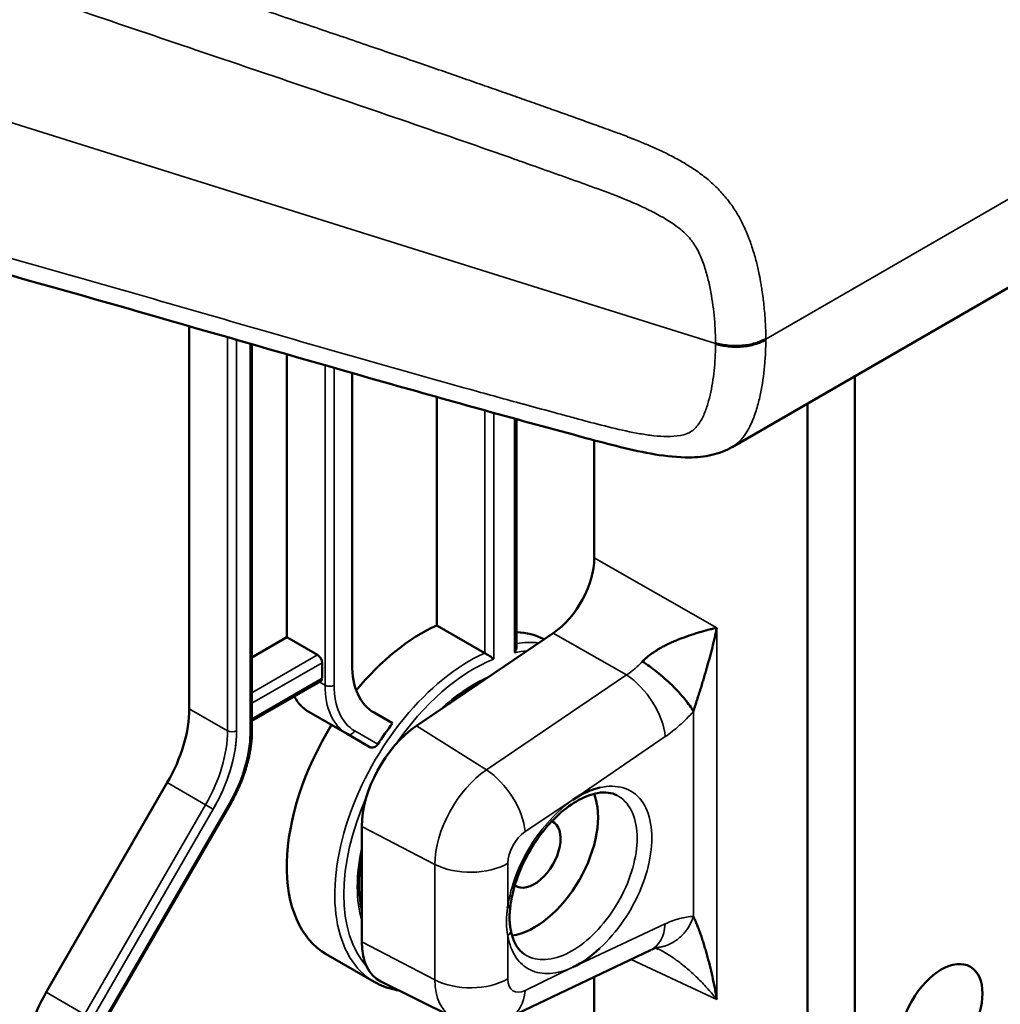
# Model space of a CAD drawing. Header units: millimetres. Extents: x 0 to 14369, y -869 to 2970.
# Tile 614 of 656: x 3678 to 3724, y 1625 to 1671. Entities that reach past the tile are written whole.
import ezdxf

# ---------------------------------------------------------------- set-up
doc = ezdxf.new("R2010")
doc.units = ezdxf.units.MM
doc.header["$LTSCALE"] = 10
doc.layers.add('Sichtbar (ISO)', color=7, linetype='Continuous', lineweight=50)
doc.layers.add('Sichtbar schmal (ISO)', color=7, linetype='Continuous', lineweight=35)

msp = doc.modelspace()

# ---------------------------------------------------------------- linework, layer by layer
at = {"layer": 'Sichtbar (ISO)'}
for p, q in [((3711.095, 1650.926), (3798.693, 1701.5)), ((3691.568, 1670.664), (3691.568, 1670.665)), ((3691.568, 1670.665), (3691.568, 1670.664)), ((3694.649, 1669.614), (3694.649, 1669.615)), ((3694.649, 1669.615), (3694.649, 1669.614)), ((3697.175, 1668.746), (3697.175, 1668.746)), ((3697.175, 1668.746), (3697.175, 1668.746)), ((3700.931, 1667.437), (3700.931, 1667.437)), ((3700.931, 1667.437), (3700.931, 1667.437)), ((3697.175, 1665.781), (3697.175, 1665.781)), ((3697.175, 1665.781), (3697.175, 1665.781)), ((3685.508, 1656.623), (3685.508, 1638.589)), ((3685.508, 1638.589), (3685.508, 1656.623)), ((3688.46, 1637.53), (3688.46, 1655.774)), ((3688.46, 1637.53), (3688.46, 1655.774)), ((3690.104, 1655.301), (3690.104, 1641.96)), ((3690.104, 1641.96), (3690.104, 1655.301)), ((3693.18, 1655.212), (3693.18, 1655.212)), ((3693.18, 1655.212), (3693.18, 1655.212)), ((3693.18, 1654.419), (3693.18, 1640.691)), ((3693.18, 1640.691), (3693.18, 1654.419)), ((3697.175, 1654.08), (3697.175, 1654.08)), ((3697.175, 1654.08), (3697.175, 1654.08)), ((3716.883, 1654.267), (3716.883, 1529.181)), ((3697.175, 1653.286), (3697.175, 1642.518)), ((3697.175, 1642.518), (3697.175, 1653.286)), ((3714.648, 1652.977), (3714.648, 1531.045)), ((3700.931, 1641.478), (3700.931, 1652.241)), ((3700.931, 1641.478), (3700.931, 1652.241)), ((3704.6, 1645.708), (3704.6, 1651.245)), ((3699.438, 1641.212), (3697.175, 1642.518)), ((3697.175, 1642.518), (3699.438, 1641.212)), ((3702.666, 1642.155), (3696.222, 1637.783)), ((3688.46, 1641.01), (3690.104, 1641.96)), ((3690.104, 1641.96), (3688.46, 1641.01)), ((3691.554, 1641.123), (3690.104, 1641.96)), ((3690.104, 1641.96), (3691.554, 1641.123)), ((3691.766, 1640.021), (3691.766, 1640.755)), ((3691.766, 1640.755), (3691.766, 1640.021)), ((3688.46, 1638.01), (3691.704, 1639.883)), ((3688.46, 1638.01), (3691.704, 1639.883)), ((3691.14, 1638.446), (3692.943, 1637.405)), ((3692.943, 1637.405), (3691.14, 1638.446)), ((3695.088, 1637.899), (3694.216, 1638.402)), ((3694.216, 1638.402), (3695.088, 1637.899)), ((3692.943, 1637.405), (3694.022, 1636.782)), ((3694.022, 1636.782), (3692.943, 1637.405)), ((3707.921, 1637.452), (3707.921, 1637.448)), ((3678.765, 1625.219), (3684.472, 1635.104)), ((3684.472, 1635.104), (3678.765, 1625.219)), ((3704.664, 1635.027), (3704.664, 1635.027)), ((3681.739, 1624.22), (3687.446, 1634.105)), ((3681.739, 1624.22), (3687.446, 1634.105)), ((3693.64, 1633.039), (3693.64, 1627.593)), ((3700.634, 1627.435), (3700.635, 1627.435)), ((3707.249, 1627.206), (3700.647, 1624.062)), ((3707.519, 1627.303), (3707.596, 1627.266)), ((3691.968, 1627.013), (3694.231, 1625.706)), ((3691.968, 1627.013), (3694.231, 1625.706)), ((3704.6, 1536.846), (3704.6, 1625.945)), ((3697.935, 1624.044), (3694.544, 1625.722))]:
    msp.add_line(p, q, dxfattribs=at)
for centre, major_axis, ratio, start_param, end_param in [((3696.715, 1667.42), (2.5, 4.33), 0.57735, 1.970525, 1.970538), ((3696.715, 1667.42), (-2.5, -4.33), 0.57735, 5.112117, 5.11213), ((3702.476, 1644.488), (1.501, 2.598), 0.578801, 4.015733, 5.496753), ((3696.468, 1634.807), (4.5, 7.794), 0.57735, 0.674057, 1.291869), ((3696.468, 1634.807), (-4.5, -7.794), 0.57735, 3.81565, 4.433461), ((3697.882, 1633.99), (4.5, 7.794), 0.57735, 0.031895, 0.285898), ((3691.554, 1640.878), (0.15, -0.26), 0.57735, 0.785398, 2.356194), ((3691.554, 1640.878), (-0.15, 0.26), 0.57735, 3.926991, 5.497787), ((3696.716, 1642.732), (-2.5, -4.33), 0.57735, 5.497787, 6.283185), ((3696.716, 1642.732), (-2.5, -4.33), 0.57735, 5.497787, 6.283185), ((3691.554, 1640.143), (0.15, -0.26), 0.57735, 0, 0.785398), ((3691.554, 1640.143), (0.15, -0.26), 0.57735, 0, 0.785398), ((3693.64, 1642.776), (-2.5, -4.33), 0.57735, 5.947662, 6.283185), ((3693.64, 1642.776), (-2.5, -4.33), 0.57735, 5.947662, 6.283185), ((3681.972, 1636.548), (2.5, 4.33), 0.57735, 4.712389, 5.497787), ((3681.972, 1636.548), (-2.5, -4.33), 0.57735, 1.570796, 2.356194), ((3696.468, 1634.807), (-4.5, -7.794), 0.57735, 4.658203, 6.283185), ((3696.468, 1634.807), (-4.5, -7.794), 0.57735, 4.658203, 6.283185), ((3698.483, 1633.643), (4.5, 7.794), 0.57735, 1.348135, 1.483191), ((3698.483, 1633.643), (-4.5, -7.794), 0.57735, 4.489727, 4.624784), ((3696.468, 1634.672), (2, 3.464), 0.57735, 0.872665, 2.356194), ((3701.771, 1631.745), (-2.125, -3.681), 0.57735, 0.430741, 2.710852), ((3701.771, 1631.745), (-0.875, -1.516), 0.57735, 6.233913, 9.47405), ((3697.423, 1634.256), (-3.025, -5.239), 0.57735, 5.92213, 5.983596), ((3703.352, 1630.179), (-2.047, -3.546), 0.57735, 5.277567, 5.304415), ((3700.161, 1628.082), (0.502, 0.082), 0.676161, 0.002654, 0.017413), ((3696.468, 1629.226), (-2, -3.464), 0.57735, 5.497787, 6.320252), ((3706.174, 1629.463), (1.075, -2.257), 0.625473, 0, 0.001683), ((3681.265, 1623.776), (2.5, 4.33), 0.57735, 1.570796, 2.356194), ((3681.265, 1623.776), (-2.5, -4.33), 0.57735, 4.712389, 5.497787)]:
    msp.add_ellipse(centre, major_axis=major_axis, ratio=ratio, start_param=start_param, end_param=end_param, dxfattribs=at)
msp.add_ellipse((3720.953, 1624.04), major_axis=(1.375, 2.382), ratio=0.57735, dxfattribs=at)
for points, knots in [([(3711.083, 1650.918), (3710.788, 1650.748), (3710.463, 1650.629), (3709.79, 1650.473), (3709.433, 1650.44), (3708.539, 1650.433), (3707.999, 1650.493), (3706.369, 1650.763), (3705.284, 1651.061), (3701.055, 1652.198), (3697.903, 1653.075), (3687.498, 1656.034), (3680.251, 1658.17), (3673.004, 1660.154)], [0, 0, 0, 0, 0.107511, 0.107511, 0.223739, 0.223739, 0.402941, 0.402941, 0.770508, 0.770508, 1.846915, 1.846915, 4.323073, 4.323073, 4.323073, 4.323073]), ([(3706.863, 1640.815), (3706.882, 1640.833), (3706.92, 1640.87), (3706.98, 1640.924), (3707.097, 1641.027), (3707.331, 1641.206), (3707.559, 1641.356), (3707.784, 1641.488), (3707.998, 1641.601), (3708.208, 1641.7), (3708.427, 1641.794), (3708.64, 1641.88), (3709.093, 1642.045), (3709.511, 1642.181), (3709.958, 1642.306), (3710.165, 1642.356), (3710.307, 1642.389), (3710.373, 1642.403)], [0, 0, 0, 0, 0.03503, 0.069769, 0.118359, 0.18591, 0.251947, 0.316122, 0.379071, 0.441857, 0.50512, 0.569226, 0.662907, 0.760086, 0.859172, 0.929584, 1, 1, 1, 1]), ([(3710.373, 1642.403), (3710.359, 1642.327), (3710.344, 1642.25), (3710.328, 1642.174), (3710.312, 1642.098), (3710.295, 1642.021), (3710.278, 1641.944)], [0.0000004, 0.0000004, 0.0000004, 0.0000004, 0.062938, 0.062938, 0.062938, 0.1259448, 0.1259448, 0.1259448, 0.1259448]), ([(3710.278, 1641.944), (3710.243, 1641.791), (3710.206, 1641.637), (3710.166, 1641.481), (3710.126, 1641.326), (3710.084, 1641.168), (3710.041, 1641.009), (3709.998, 1640.85), (3709.952, 1640.689), (3709.906, 1640.526), (3709.883, 1640.445), (3709.86, 1640.363), (3709.836, 1640.281), (3709.812, 1640.199), (3709.788, 1640.117), (3709.764, 1640.034), (3709.74, 1639.952), (3709.715, 1639.869), (3709.689, 1639.785), (3709.664, 1639.701), (3709.638, 1639.617), (3709.611, 1639.532), (3709.585, 1639.447), (3709.558, 1639.361), (3709.53, 1639.274), (3709.502, 1639.187), (3709.474, 1639.099), (3709.445, 1639.01), (3709.417, 1638.921), (3709.388, 1638.83), (3709.359, 1638.739), (3709.344, 1638.693), (3709.33, 1638.647), (3709.315, 1638.6), (3709.308, 1638.577), (3709.301, 1638.553), (3709.294, 1638.53), (3709.286, 1638.506), (3709.279, 1638.483), (3709.272, 1638.459)], [0.1259448, 0.1259448, 0.1259448, 0.1259448, 0.2519458, 0.2519458, 0.2519458, 0.3776246, 0.3776246, 0.3776246, 0.5027255, 0.5027255, 0.5027255, 0.5650297, 0.5650297, 0.5650297, 0.6271767, 0.6271767, 0.6271767, 0.6891933, 0.6891933, 0.6891933, 0.7511279, 0.7511279, 0.7511279, 0.8130558, 0.8130558, 0.8130558, 0.8750836, 0.8750836, 0.8750836, 0.9373472, 0.9373472, 0.9373472, 0.9686172, 0.9686172, 0.9686172, 0.9842938, 0.9842938, 0.9842938, 1, 1, 1, 1]), ([(3699.438, 1641.212), (3699.457, 1641.201), (3699.477, 1641.189), (3699.525, 1641.16), (3699.551, 1641.143), (3699.613, 1641.105), (3699.648, 1641.082), (3699.715, 1641.038), (3699.748, 1641.015), (3699.809, 1640.972), (3699.837, 1640.952), (3699.861, 1640.933), (3699.862, 1640.933), (3699.862, 1640.933)], [0.05982812, 0.05982812, 0.05982812, 0.05982812, 0.06786668, 0.06786668, 0.07717595, 0.07717595, 0.09002587, 0.09002587, 0.10432205, 0.10432205, 0.11965623, 0.11965623, 0.1200315, 0.1200315, 0.1200315, 0.1200315]), ([(3699.862, 1640.933), (3699.862, 1640.933), (3699.861, 1640.933), (3699.837, 1640.952), (3699.809, 1640.972), (3699.748, 1641.015), (3699.715, 1641.038), (3699.648, 1641.082), (3699.613, 1641.105), (3699.551, 1641.143), (3699.525, 1641.16), (3699.477, 1641.189), (3699.457, 1641.201), (3699.438, 1641.212)], [-0.1200315, -0.1200315, -0.1200315, -0.1200315, -0.11965623, -0.11965623, -0.10432205, -0.10432205, -0.09002587, -0.09002587, -0.07717595, -0.07717595, -0.06786668, -0.06786668, -0.05982812, -0.05982812, -0.05982812, -0.05982812]), ([(3700.843, 1641.231), (3700.843, 1641.232), (3700.844, 1641.233), (3700.863, 1641.26), (3700.879, 1641.289), (3700.905, 1641.346), (3700.915, 1641.375), (3700.928, 1641.429), (3700.931, 1641.454), (3700.931, 1641.478)], [-0.00030271, -0.00030271, -0.00030271, -0.00030271, 0, 0, 0.00988916, 0.00988916, 0.01952691, 0.01952691, 0.02783124, 0.02783124, 0.02783124, 0.02783124]), ([(3700.931, 1641.478), (3700.931, 1641.454), (3700.928, 1641.429), (3700.915, 1641.375), (3700.905, 1641.346), (3700.879, 1641.289), (3700.863, 1641.26), (3700.844, 1641.233), (3700.843, 1641.232), (3700.843, 1641.231)], [-0.02783124, -0.02783124, -0.02783124, -0.02783124, -0.01952691, -0.01952691, -0.00988916, -0.00988916, 0, 0, 0.00030271, 0.00030271, 0.00030271, 0.00030271]), ([(3706.863, 1640.815), (3706.974, 1640.747), (3707.205, 1640.593), (3707.561, 1640.323), (3707.919, 1640.018), (3708.267, 1639.693), (3708.592, 1639.361), (3708.877, 1639.036), (3709.11, 1638.731), (3709.226, 1638.545), (3709.272, 1638.459)], [0, 0, 0, 0, 0.1240519, 0.2481454, 0.373514, 0.4999961, 0.6264822, 0.7518528, 0.8759476, 0.9999991, 0.9999991, 0.9999991, 0.9999991]), ([(3699.065, 1639.712), (3698.65, 1639.489), (3698.231, 1639.207), (3697.806, 1638.862), (3697.792, 1638.851), (3697.778, 1638.839)], [1.5360107, 1.5360107, 1.5360107, 1.5360107, 1.771581, 1.771581, 1.7796077, 1.7796077, 1.7796077, 1.7796077]), ([(3699.065, 1639.712), (3698.65, 1639.489), (3698.231, 1639.207), (3697.806, 1638.862), (3697.792, 1638.851), (3697.778, 1638.839)], [1.5360107, 1.5360107, 1.5360107, 1.5360107, 1.771581, 1.771581, 1.7796077, 1.7796077, 1.7796077, 1.7796077]), ([(3688.46, 1637.53), (3688.46, 1637.316), (3688.445, 1637.094), (3688.388, 1636.643), (3688.345, 1636.412), (3688.232, 1635.948), (3688.163, 1635.713), (3687.998, 1635.246), (3687.903, 1635.012), (3687.691, 1634.553), (3687.574, 1634.326), (3687.446, 1634.105)], [0, 0, 0, 0, 0.1570796, 0.1570796, 0.3141593, 0.3141593, 0.4712389, 0.4712389, 0.6283185, 0.6283185, 0.7853982, 0.7853982, 0.7853982, 0.7853982]), ([(3688.46, 1637.53), (3688.46, 1637.316), (3688.445, 1637.094), (3688.388, 1636.643), (3688.345, 1636.412), (3688.232, 1635.948), (3688.163, 1635.713), (3687.998, 1635.246), (3687.903, 1635.012), (3687.691, 1634.553), (3687.574, 1634.326), (3687.446, 1634.105)], [0, 0, 0, 0, 0.1570796, 0.1570796, 0.3141593, 0.3141593, 0.4712389, 0.4712389, 0.6283185, 0.6283185, 0.7853982, 0.7853982, 0.7853982, 0.7853982]), ([(3694.022, 1636.782), (3694.048, 1636.767), (3694.081, 1636.757), (3694.149, 1636.753), (3694.185, 1636.759), (3694.251, 1636.782), (3694.285, 1636.801), (3694.347, 1636.851), (3694.374, 1636.882), (3694.394, 1636.914)], [0.09058637, 0.09058637, 0.09058637, 0.09058637, 0.10188431, 0.10188431, 0.11318226, 0.11318226, 0.12451664, 0.12451664, 0.13585102, 0.13585102, 0.13585102, 0.13585102]), ([(3694.394, 1636.914), (3694.374, 1636.882), (3694.347, 1636.851), (3694.285, 1636.801), (3694.251, 1636.782), (3694.185, 1636.759), (3694.149, 1636.753), (3694.081, 1636.757), (3694.048, 1636.767), (3694.022, 1636.782)], [-0.13585102, -0.13585102, -0.13585102, -0.13585102, -0.12451664, -0.12451664, -0.11318226, -0.11318226, -0.10188431, -0.10188431, -0.09058637, -0.09058637, -0.09058637, -0.09058637]), ([(3705.662, 1634.506), (3705.422, 1634.63), (3705.123, 1634.676), (3704.487, 1634.567), (3704.183, 1634.458), (3703.564, 1634.119), (3703.25, 1633.894), (3702.639, 1633.342), (3702.341, 1633.014), (3701.795, 1632.287), (3701.547, 1631.887), (3701.131, 1631.06), (3700.963, 1630.633), (3700.764, 1629.944), (3700.706, 1629.677), (3700.669, 1629.42)], [0.812625, 0.812625, 0.812625, 0.812625, 1.232546, 1.232546, 1.545115, 1.545115, 1.845662, 1.845662, 2.149153, 2.149153, 2.455452, 2.455452, 2.762202, 2.762202, 2.960778, 2.960778, 2.960778, 2.960778]), ([(3693.64, 1631.707), (3693.6, 1631.473), (3693.569, 1631.243), (3693.487, 1630.344), (3693.513, 1629.715), (3693.627, 1629.133), (3693.633, 1629.104), (3693.64, 1629.075)], [2.9252408, 2.9252408, 2.9252408, 2.9252408, 3.0299646, 3.0299646, 3.3433731, 3.3433731, 3.3600118, 3.3600118, 3.3600118, 3.3600118]), ([(3693.64, 1631.707), (3693.6, 1631.473), (3693.569, 1631.243), (3693.487, 1630.344), (3693.513, 1629.715), (3693.627, 1629.133), (3693.633, 1629.104), (3693.64, 1629.075)], [2.9252408, 2.9252408, 2.9252408, 2.9252408, 3.0299646, 3.0299646, 3.3433731, 3.3433731, 3.3600118, 3.3600118, 3.3600118, 3.3600118]), ([(3700.649, 1629.33), (3700.647, 1629.315), (3700.645, 1629.299), (3700.639, 1629.254), (3700.636, 1629.228), (3700.633, 1629.181), (3700.632, 1629.163), (3700.629, 1629.126), (3700.627, 1629.109), (3700.621, 1629.051), (3700.617, 1629.013), (3700.608, 1628.927), (3700.604, 1628.882), (3700.601, 1628.802), (3700.6, 1628.753), (3700.603, 1628.624), (3700.61, 1628.542), (3700.622, 1628.43), (3700.626, 1628.401), (3700.631, 1628.36), (3700.632, 1628.35), (3700.634, 1628.337), (3700.634, 1628.333), (3700.635, 1628.328), (3700.635, 1628.327), (3700.635, 1628.324), (3700.635, 1628.323), (3700.635, 1628.322), (3700.635, 1628.321), (3700.635, 1628.32), (3700.635, 1628.319), (3700.636, 1628.314), (3700.636, 1628.309), (3700.638, 1628.292), (3700.64, 1628.283), (3700.644, 1628.252), (3700.648, 1628.23), (3700.654, 1628.196), (3700.656, 1628.183), (3700.658, 1628.169)], [0.002494, 0.002494, 0.002494, 0.002494, 0.007965, 0.007965, 0.0193692, 0.0193692, 0.0253594, 0.0253594, 0.0308345, 0.0308345, 0.0439732, 0.0439732, 0.0617386, 0.0617386, 0.0809384, 0.0809384, 0.1142601, 0.1142601, 0.1264214, 0.1264214, 0.1299498, 0.1299498, 0.1311388, 0.1311388, 0.1316439, 0.1316439, 0.1318974, 0.1318974, 0.1321549, 0.1321549, 0.132666, 0.132666, 0.1367344, 0.1367344, 0.1407837, 0.1407837, 0.1495321, 0.1495321, 0.155268, 0.155268, 0.155268, 0.155268]), ([(3709.272, 1628.793), (3709.279, 1628.778), (3709.286, 1628.762), (3709.294, 1628.746), (3709.301, 1628.731), (3709.308, 1628.715), (3709.315, 1628.699), (3709.33, 1628.666), (3709.344, 1628.634), (3709.359, 1628.601), (3709.388, 1628.535), (3709.417, 1628.466), (3709.445, 1628.396), (3709.474, 1628.326), (3709.502, 1628.254), (3709.53, 1628.18), (3709.557, 1628.107), (3709.585, 1628.032), (3709.611, 1627.956), (3709.638, 1627.88), (3709.664, 1627.803), (3709.689, 1627.724), (3709.702, 1627.686), (3709.714, 1627.647), (3709.726, 1627.608), (3709.739, 1627.568), (3709.751, 1627.527), (3709.764, 1627.487), (3709.788, 1627.406), (3709.813, 1627.325), (3709.836, 1627.244), (3709.86, 1627.162), (3709.883, 1627.079), (3709.906, 1626.996), (3709.953, 1626.829), (3709.997, 1626.659), (3710.04, 1626.487), (3710.084, 1626.315), (3710.125, 1626.14), (3710.165, 1625.963), (3710.205, 1625.786), (3710.243, 1625.607), (3710.278, 1625.427), (3710.295, 1625.336), (3710.312, 1625.246), (3710.328, 1625.155), (3710.344, 1625.065), (3710.359, 1624.974), (3710.373, 1624.883)], [0, 0, 0, 0, 0.015705, 0.015705, 0.015705, 0.03138, 0.03138, 0.03138, 0.062649, 0.062649, 0.062649, 0.124911, 0.124911, 0.124911, 0.18694, 0.18694, 0.18694, 0.24887, 0.24887, 0.24887, 0.310808, 0.310808, 0.310808, 0.341195, 0.341195, 0.341195, 0.372827, 0.372827, 0.372827, 0.434978, 0.434978, 0.434978, 0.497285, 0.497285, 0.497285, 0.622389, 0.622389, 0.622389, 0.748068, 0.748068, 0.748068, 0.874064, 0.874064, 0.874064, 0.937067, 0.937067, 0.937067, 1, 1, 1, 1]), ([(3700.665, 1628.165), (3700.686, 1628.048), (3700.712, 1627.938), (3700.775, 1627.733), (3700.812, 1627.639), (3700.895, 1627.467), (3700.941, 1627.389), (3701.041, 1627.25), (3701.094, 1627.188), (3701.207, 1627.08), (3701.266, 1627.033), (3701.33, 1626.993)], [3.319708, 3.319708, 3.319708, 3.319708, 3.4362261, 3.4362261, 3.5527442, 3.5527442, 3.6692623, 3.6692623, 3.7857803, 3.7857803, 3.9022956, 3.9022956, 3.9022956, 3.9022956]), ([(3707.539, 1627.332), (3707.539, 1627.332), (3707.538, 1627.331), (3707.53, 1627.329), (3707.514, 1627.324), (3707.452, 1627.3), (3707.425, 1627.288), (3707.363, 1627.261), (3707.328, 1627.245), (3707.289, 1627.227)], [0.05581571, 0.05581571, 0.05581571, 0.05581571, 0.07083108, 0.07083108, 0.10798282, 0.10798282, 0.12688218, 0.12688218, 0.14540412, 0.14540412, 0.14540412, 0.14540412]), ([(3694.231, 1625.706), (3694.522, 1625.538), (3694.839, 1625.417), (3695.246, 1625.328), (3695.318, 1625.314), (3695.39, 1625.303)], [3.9269908, 3.9269908, 3.9269908, 3.9269908, 4.1088475, 4.1088475, 4.1472399, 4.1472399, 4.1472399, 4.1472399]), ([(3694.231, 1625.706), (3694.522, 1625.538), (3694.839, 1625.417), (3695.246, 1625.328), (3695.318, 1625.314), (3695.39, 1625.303)], [3.9269908, 3.9269908, 3.9269908, 3.9269908, 4.1088475, 4.1088475, 4.1472399, 4.1472399, 4.1472399, 4.1472399])]:
    msp.add_open_spline(points, degree=3, knots=knots, dxfattribs=at)
for points in [[(3703.595, 1634.294), (3704.039, 1634.596), (3704.457, 1634.777), (3704.858, 1634.867)], [(3705.668, 1634.503), (3705.666, 1634.504), (3705.664, 1634.505), (3705.662, 1634.506)], [(3700.549, 1629.425), (3700.549, 1629.425), (3700.549, 1629.425), (3700.549, 1629.425)], [(3700.653, 1629.352), (3700.653, 1629.354), (3700.653, 1629.355), (3700.654, 1629.357)], [(3700.66, 1629.385), (3700.658, 1629.376), (3700.657, 1629.366), (3700.656, 1629.357)], [(3704.862, 1627.292), (3704.46, 1626.917), (3704.041, 1626.611), (3703.594, 1626.398)], [(3707.447, 1627.331), (3707.447, 1627.331), (3707.447, 1627.331), (3707.447, 1627.331)], [(3707.452, 1627.336), (3707.452, 1627.336), (3707.452, 1627.336), (3707.453, 1627.336)], [(3707.57, 1627.28), (3707.541, 1627.293), (3707.513, 1627.305), (3707.49, 1627.315)], [(3707.597, 1627.266), (3707.588, 1627.27), (3707.579, 1627.275), (3707.57, 1627.279)]]:
    msp.add_open_spline(points, degree=3, dxfattribs=at)
at = {"layer": 'Sichtbar schmal (ISO)'}
for p, q in [((3799.752, 1706.277), (3712.685, 1656.009)), ((3693.578, 1669.981), (3693.577, 1669.98)), ((3693.577, 1669.98), (3693.578, 1669.981)), ((3693.981, 1669.844), (3693.981, 1669.843)), ((3693.981, 1669.843), (3693.981, 1669.844)), ((3672.452, 1667.68), (3700.63, 1658.847)), ((3699.438, 1667.96), (3699.438, 1667.96)), ((3699.438, 1667.96), (3699.438, 1667.96)), ((3699.862, 1667.812), (3699.862, 1667.812)), ((3699.862, 1667.812), (3699.862, 1667.812)), ((3700.843, 1667.468), (3700.843, 1667.468)), ((3700.843, 1667.468), (3700.843, 1667.468)), ((3699.438, 1664.993), (3699.438, 1664.993)), ((3699.438, 1664.993), (3699.438, 1664.993)), ((3699.862, 1664.844), (3699.862, 1664.844)), ((3699.862, 1664.844), (3699.862, 1664.844)), ((3700.63, 1658.847), (3710.317, 1655.811)), ((3687.311, 1656.105), (3687.311, 1637.548)), ((3687.311, 1637.548), (3687.311, 1656.105)), ((3687.735, 1637.548), (3687.735, 1655.983)), ((3687.735, 1655.983), (3687.735, 1637.548)), ((3688.372, 1655.799), (3688.372, 1637.408)), ((3688.372, 1637.408), (3688.372, 1655.799)), ((3691.907, 1655.576), (3691.907, 1655.576)), ((3691.907, 1655.576), (3691.907, 1655.576)), ((3692.332, 1655.455), (3692.332, 1655.455)), ((3692.332, 1655.455), (3692.332, 1655.455)), ((3691.907, 1654.784), (3691.907, 1639.694)), ((3691.907, 1639.694), (3691.907, 1654.784)), ((3692.332, 1639.694), (3692.332, 1654.662)), ((3692.332, 1654.662), (3692.332, 1639.694)), ((3699.438, 1653.449), (3699.438, 1653.449)), ((3699.438, 1653.449), (3699.438, 1653.449)), ((3699.862, 1653.332), (3699.862, 1653.332)), ((3699.862, 1653.332), (3699.862, 1653.332)), ((3699.438, 1652.654), (3699.438, 1641.212)), ((3699.438, 1641.212), (3699.438, 1652.654)), ((3699.862, 1640.933), (3699.862, 1652.536)), ((3699.862, 1652.536), (3699.862, 1640.933)), ((3700.843, 1652.266), (3700.843, 1641.231)), ((3700.843, 1641.231), (3700.843, 1652.266)), ((3710.373, 1642.403), (3704.6, 1645.708)), ((3702.666, 1642.155), (3706.112, 1640.182)), ((3710.373, 1624.883), (3710.373, 1642.403)), ((3691.554, 1641.123), (3688.46, 1639.337)), ((3688.46, 1639.337), (3691.554, 1641.123)), ((3688.46, 1638.847), (3691.766, 1640.755)), ((3691.766, 1640.755), (3688.46, 1638.847)), ((3699.511, 1635.704), (3706.112, 1640.182)), ((3691.766, 1640.021), (3688.46, 1638.112)), ((3688.46, 1638.112), (3691.766, 1640.021)), ((3691.907, 1639.694), (3691.642, 1639.847)), ((3691.642, 1639.847), (3691.907, 1639.694)), ((3687.311, 1637.548), (3685.508, 1638.589)), ((3685.508, 1638.589), (3687.311, 1637.548)), ((3709.272, 1628.793), (3709.272, 1638.459)), ((3693.305, 1637.542), (3694.394, 1636.914)), ((3694.394, 1636.914), (3693.305, 1637.542)), ((3696.222, 1637.783), (3699.511, 1635.704)), ((3707.941, 1637.273), (3703.595, 1634.294)), ((3706.974, 1636.61), (3706.974, 1636.61)), ((3684.472, 1635.104), (3686.276, 1634.063)), ((3686.276, 1634.063), (3684.472, 1635.104)), ((3681.691, 1624.247), (3687.398, 1634.132)), ((3687.398, 1634.132), (3681.691, 1624.247)), ((3687.446, 1634.105), (3687.398, 1634.132)), ((3687.398, 1634.132), (3687.446, 1634.105)), ((3703.595, 1634.294), (3701.34, 1632.795)), ((3686.276, 1634.063), (3680.568, 1624.178)), ((3680.568, 1624.178), (3686.276, 1634.063)), ((3686.638, 1633.854), (3680.931, 1623.969)), ((3680.931, 1623.969), (3686.638, 1633.854)), ((3686.638, 1633.854), (3686.276, 1634.063)), ((3686.276, 1634.063), (3686.638, 1633.854)), ((3697.086, 1631.248), (3693.64, 1633.039)), ((3697.086, 1625.802), (3697.086, 1631.248)), ((3700.526, 1631.3), (3700.526, 1629.278)), ((3703.594, 1626.398), (3707.941, 1628.443)), ((3700.526, 1627.875), (3700.526, 1625.854)), ((3693.64, 1627.593), (3697.086, 1625.802)), ((3706.333, 1626.77), (3710.373, 1624.883)), ((3701.34, 1625.298), (3703.594, 1626.398)), ((3680.568, 1624.178), (3678.765, 1625.219)), ((3678.765, 1625.219), (3680.568, 1624.178))]:
    msp.add_line(p, q, dxfattribs=at)
for centre, major_axis, ratio, start_param, end_param in [((3695.443, 1667.438), (-2.5, -4.331), 0.57735, 5.029791, 5.029802), ((3695.443, 1667.438), (2.5, 4.33), 0.57735, 1.888198, 1.88821), ((3695.655, 1667.315), (-2.35, -4.07), 0.57735, 5.032507, 5.03252), ((3695.655, 1667.315), (2.35, 4.07), 0.57735, 1.890914, 1.890928), ((3712.131, 1656.587), (0.11, -3.032), 0.179234, 1.372526, 1.38611), ((3711.95, 1656.434), (0.093, -3.459), 0.210907, 1.430181, 1.441977), ((3698.731, 1633.501), (4.5, 7.794), 0.57735, 0.248303, 0.432463), ((3698.731, 1633.501), (4.5, 7.794), 0.57735, 0.248303, 0.432463), ((3698.731, 1633.501), (-4.5, -7.794), 0.57735, 3.81565, 6.283185), ((3698.731, 1633.501), (-4.5, -7.794), 0.57735, 3.81565, 6.283185), ((3698.943, 1633.378), (4.35, 7.534), 0.57735, 0.370765, 0.47146), ((3698.943, 1633.378), (4.35, 7.534), 0.57735, 0.370765, 0.47146), ((3698.943, 1633.378), (-4.35, -7.534), 0.57735, 3.777004, 4.577948), ((3698.943, 1633.378), (4.35, 7.534), 0.57735, 0.635411, 1.436355), ((3706.174, 1638.293), (1.403, -2.069), 0.524834, 0.745412, 2.263848), ((3695.443, 1641.735), (-2.5, -4.33), 0.57735, 5.497787, 6.283185), ((3692.119, 1639.817), (-0.3, 0), 0.57735, 0.785398, 2.356194), ((3695.443, 1641.735), (-2.5, -4.33), 0.57735, 5.497787, 6.283185), ((3692.119, 1639.817), (0.3, 0), 0.57735, 3.926991, 5.497787), ((3695.655, 1641.613), (-2.35, -4.07), 0.57735, 5.497787, 6.283185), ((3695.655, 1641.613), (-2.35, -4.07), 0.57735, 5.497787, 6.283185), ((3698.943, 1633.378), (3.9, 6.755), 0.57735, 0.661677, 1.083653), ((3698.943, 1633.378), (-3.9, -6.755), 0.57735, 3.803269, 4.225245), ((3683.776, 1635.506), (-2.5, -4.33), 0.57735, 1.570796, 2.356194), ((3683.776, 1635.506), (2.5, 4.33), 0.57735, 4.712389, 5.497787), ((3683.988, 1635.384), (-2.65, -4.59), 0.57735, 1.570796, 2.356194), ((3687.523, 1637.67), (-0.3, 0), 0.57735, 0.785398, 2.356194), ((3687.523, 1637.67), (0.3, 0), 0.57735, 3.926991, 5.497787), ((3685.048, 1635.489), (2.35, 4.07), 0.57735, 4.712389, 5.497787), ((3685.048, 1635.489), (-2.35, -4.07), 0.57735, 1.570796, 2.356194), ((3688.16, 1637.53), (0.3, 0), 0.57735, 5.497787, 6.283185), ((3688.16, 1637.53), (0.3, 0), 0.57735, 5.497787, 6.283185), ((3693.093, 1637.665), (-0.15, -0.26), 0.816497, 0, 1.570796), ((3693.093, 1637.665), (-0.15, -0.26), 0.816497, 0, 1.570796), ((3699.743, 1632.781), (1.879, 3.254), 0.57735, 0.872665, 2.356194), ((3699.572, 1633.815), (1.403, -2.069), 0.524834, 0.745412, 2.263848), ((3701.925, 1631.657), (3.037, 5.26), 0.57735, 5.895608, 5.895619), ((3698.943, 1633.378), (-4.35, -7.534), 0.57735, 4.895199, 6.100376), ((3698.943, 1633.378), (-4.35, -7.534), 0.57735, 4.895199, 6.100376), ((3701.418, 1631.814), (-0.63, -1.092), 0.57735, 4.014257, 5.497787), ((3698.943, 1633.378), (3.9, 6.755), 0.57735, 2.077948, 2.634441), ((3698.943, 1633.378), (-3.9, -6.755), 0.57735, 5.21954, 5.776034), ((3698.759, 1632.32), (-2.5, 0), 0.57735, 0.837758, 2.356194), ((3703.615, 1630.682), (-2.238, -3.719), 0.589044, 5.498477, 5.500549), ((3700.161, 1628.082), (0.502, 0.082), 0.676161, 5.412851, 6.285839), ((3706.174, 1629.463), (1.075, -2.257), 0.625473, 0.001683, 0.83301), ((3698.759, 1626.875), (2.5, 0), 0.57735, 3.979351, 5.497787), ((3699.743, 1627.336), (-1.879, -3.254), 0.57735, 5.497787, 6.320252), ((3701.418, 1626.369), (-0.63, -1.092), 0.57735, 5.497787, 6.981317), ((3699.572, 1626.319), (1.075, -2.257), 0.625473, 0, 0.83301)]:
    msp.add_ellipse(centre, major_axis=major_axis, ratio=ratio, start_param=start_param, end_param=end_param, dxfattribs=at)
for points, knots in [([(3674.59, 1676.473), (3675.274, 1676.232), (3675.95, 1675.995), (3676.642, 1675.754), (3677.334, 1675.513), (3678.043, 1675.267), (3678.694, 1675.043), (3679.344, 1674.818), (3679.935, 1674.615), (3680.556, 1674.402), (3681.177, 1674.189), (3681.827, 1673.967), (3682.419, 1673.765), (3683.012, 1673.563), (3683.546, 1673.382), (3684.109, 1673.191), (3684.672, 1673), (3685.262, 1672.8), (3685.799, 1672.618), (3686.337, 1672.436), (3686.821, 1672.272), (3687.331, 1672.1), (3687.841, 1671.927), (3688.376, 1671.746), (3688.863, 1671.581), (3689.35, 1671.417), (3689.789, 1671.268), (3690.25, 1671.112), (3690.711, 1670.956), (3691.195, 1670.792), (3691.637, 1670.642), (3692.079, 1670.492), (3692.479, 1670.356), (3692.899, 1670.213), (3693.318, 1670.07), (3693.758, 1669.92), (3694.16, 1669.782), (3694.563, 1669.645), (3694.929, 1669.519), (3695.313, 1669.388), (3695.696, 1669.256), (3696.096, 1669.119), (3696.465, 1668.992), (3696.834, 1668.864), (3697.17, 1668.748), (3697.522, 1668.626), (3697.874, 1668.505), (3698.241, 1668.377), (3698.579, 1668.26), (3698.917, 1668.142), (3699.227, 1668.034), (3699.55, 1667.921), (3699.874, 1667.808), (3700.211, 1667.69), (3700.521, 1667.581), (3700.831, 1667.472), (3701.113, 1667.373), (3701.409, 1667.269), (3701.705, 1667.164), (3702.014, 1667.055), (3702.297, 1666.955), (3702.579, 1666.855), (3702.834, 1666.764), (3703.101, 1666.669), (3703.369, 1666.574), (3703.65, 1666.474), (3703.906, 1666.382), (3704.163, 1666.291), (3704.394, 1666.208), (3704.639, 1666.12), (3704.729, 1666.088), (3704.821, 1666.054), (3704.913, 1666.021), (3705.071, 1665.965), (3705.228, 1665.908), (3705.374, 1665.854), (3705.606, 1665.77), (3705.809, 1665.695), (3706.032, 1665.609), (3706.255, 1665.524), (3706.498, 1665.428), (3706.702, 1665.345), (3706.906, 1665.262), (3707.071, 1665.193), (3707.253, 1665.113), (3707.434, 1665.034), (3707.632, 1664.944), (3707.816, 1664.857), (3707.999, 1664.769), (3708.169, 1664.684), (3708.35, 1664.588), (3708.531, 1664.492), (3708.723, 1664.385), (3708.9, 1664.279), (3709.077, 1664.173), (3709.238, 1664.07), (3709.42, 1663.944), (3709.601, 1663.817), (3709.803, 1663.666), (3709.964, 1663.533), (3710.126, 1663.4), (3710.249, 1663.288), (3710.387, 1663.148), (3710.526, 1663.007), (3710.678, 1662.837), (3710.822, 1662.66), (3710.965, 1662.483), (3711.099, 1662.301), (3711.212, 1662.129), (3711.224, 1662.11), (3711.236, 1662.092), (3711.247, 1662.074), (3711.345, 1661.921), (3711.431, 1661.773), (3711.527, 1661.585), (3711.635, 1661.374), (3711.751, 1661.112), (3711.839, 1660.892), (3711.927, 1660.672), (3711.991, 1660.493), (3712.056, 1660.288), (3712.122, 1660.084), (3712.188, 1659.854), (3712.239, 1659.655), (3712.29, 1659.455), (3712.329, 1659.286), (3712.374, 1659.065), (3712.403, 1658.921), (3712.434, 1658.755), (3712.462, 1658.59), (3712.477, 1658.502), (3712.491, 1658.414), (3712.504, 1658.329), (3712.541, 1658.084), (3712.57, 1657.864), (3712.596, 1657.617), (3712.622, 1657.37), (3712.645, 1657.098), (3712.661, 1656.832), (3712.676, 1656.565), (3712.684, 1656.304), (3712.685, 1656.05)], [0, 0, 0, 0, 0.022727, 0.022727, 0.022727, 0.045455, 0.045455, 0.045455, 0.068182, 0.068182, 0.068182, 0.090909, 0.090909, 0.090909, 0.113636, 0.113636, 0.113636, 0.136364, 0.136364, 0.136364, 0.159091, 0.159091, 0.159091, 0.181818, 0.181818, 0.181818, 0.204545, 0.204545, 0.204545, 0.227273, 0.227273, 0.227273, 0.25, 0.25, 0.25, 0.272727, 0.272727, 0.272727, 0.295455, 0.295455, 0.295455, 0.318182, 0.318182, 0.318182, 0.340909, 0.340909, 0.340909, 0.363636, 0.363636, 0.363636, 0.386364, 0.386364, 0.386364, 0.409091, 0.409091, 0.409091, 0.431818, 0.431818, 0.431818, 0.454545, 0.454545, 0.454545, 0.477273, 0.477273, 0.477273, 0.5, 0.5, 0.5, 0.522727, 0.522727, 0.522727, 0.531094, 0.531094, 0.531094, 0.545455, 0.545455, 0.545455, 0.568182, 0.568182, 0.568182, 0.590909, 0.590909, 0.590909, 0.613636, 0.613636, 0.613636, 0.636364, 0.636364, 0.636364, 0.659091, 0.659091, 0.659091, 0.681818, 0.681818, 0.681818, 0.704545, 0.704545, 0.704545, 0.727273, 0.727273, 0.727273, 0.75, 0.75, 0.75, 0.772727, 0.772727, 0.772727, 0.795455, 0.795455, 0.795455, 0.797853, 0.797853, 0.797853, 0.818182, 0.818182, 0.818182, 0.840909, 0.840909, 0.840909, 0.863636, 0.863636, 0.863636, 0.886364, 0.886364, 0.886364, 0.909091, 0.909091, 0.909091, 0.923965, 0.923965, 0.923965, 0.931818, 0.931818, 0.931818, 0.954545, 0.954545, 0.954545, 0.977273, 0.977273, 0.977273, 1, 1, 1, 1]), ([(3700.642, 1664.57), (3700.028, 1664.786), (3697.64, 1665.623), (3691.704, 1667.668), (3684.608, 1670.05), (3678.4, 1672.174), (3674.94, 1673.38), (3673.253, 1673.976), (3672.452, 1674.258)], [0.3290623, 0.3290623, 0.3290623, 0.3290623, 0.3729734, 0.4996063, 0.7528721, 0.879505, 0.9428215, 1, 1, 1, 1]), ([(3710.317, 1655.846), (3710.317, 1655.859), (3710.316, 1655.975), (3710.309, 1656.296), (3710.268, 1657.022), (3710.166, 1657.862), (3710, 1658.713), (3709.826, 1659.364), (3709.625, 1659.906), (3709.436, 1660.28), (3709.308, 1660.491), (3709.167, 1660.692), (3708.959, 1660.928), (3708.58, 1661.268), (3708.067, 1661.624), (3707.423, 1661.985), (3706.549, 1662.406), (3705.445, 1662.854), (3704.338, 1663.256), (3703.452, 1663.573), (3702.565, 1663.889), (3701.829, 1664.151), (3701.313, 1664.333), (3701.241, 1664.358)], [0, 0, 0, 0, 0.0009893, 0.0089039, 0.024733, 0.0563912, 0.0722203, 0.0880494, 0.1038785, 0.1117931, 0.1157504, 0.1197077, 0.1276222, 0.1355368, 0.1513659, 0.167195, 0.1830241, 0.2146823, 0.2463405, 0.2621697, 0.2779988, 0.309657, 0.3148028, 0.3148028, 0.3148028, 0.3148028]), ([(3672.452, 1661.102), (3673.252, 1660.884), (3674.937, 1660.422), (3678.395, 1659.459), (3684.6, 1657.693), (3691.692, 1655.626), (3697.83, 1653.892), (3700.421, 1653.177), (3701.241, 1652.953)], [0, 0, 0, 0, 0.05714, 0.120459, 0.2470971, 0.5003733, 0.6270113, 0.6856137, 0.6856137, 0.6856137, 0.6856137]), ([(3710.317, 1655.846), (3710.492, 1655.792), (3710.692, 1655.75), (3710.904, 1655.728), (3711.116, 1655.705), (3711.341, 1655.703), (3711.56, 1655.722), (3711.78, 1655.741), (3711.994, 1655.781), (3712.185, 1655.838), (3712.376, 1655.895), (3712.545, 1655.968), (3712.685, 1656.05)], [0, 0, 0, 0, 0.250449, 0.250449, 0.250449, 0.500904, 0.500904, 0.500904, 0.751359, 0.751359, 0.751359, 1, 1, 1, 1]), ([(3712.685, 1656.009), (3712.544, 1655.928), (3712.374, 1655.854), (3712.182, 1655.798), (3711.991, 1655.741), (3711.777, 1655.701), (3711.558, 1655.683), (3711.339, 1655.665), (3711.115, 1655.668), (3710.903, 1655.691), (3710.691, 1655.714), (3710.492, 1655.756), (3710.317, 1655.811)], [0, 0, 0, 0, 0.249999, 0.249999, 0.249999, 0.5, 0.5, 0.5, 0.75, 0.75, 0.75, 1, 1, 1, 1]), ([(3712.685, 1655.969), (3712.544, 1655.887), (3712.374, 1655.814), (3712.183, 1655.758), (3711.991, 1655.702), (3711.777, 1655.662), (3711.558, 1655.644), (3711.339, 1655.626), (3711.115, 1655.63), (3710.903, 1655.654), (3710.691, 1655.677), (3710.492, 1655.72), (3710.317, 1655.775)], [0, 0, 0, 0, 0.249872, 0.249872, 0.249872, 0.499935, 0.499935, 0.499935, 0.749997, 0.749997, 0.749997, 1, 1, 1, 1]), ([(3712.685, 1655.969), (3712.685, 1655.954), (3712.684, 1655.824), (3712.677, 1655.467), (3712.632, 1654.683), (3712.52, 1653.82), (3712.333, 1652.962), (3712.13, 1652.307), (3711.874, 1651.747), (3711.599, 1651.359), (3711.392, 1651.141), (3711.226, 1651.006), (3711.119, 1650.94), (3711.083, 1650.918)], [0, 0, 0, 0, 0.0010165, 0.0091486, 0.0254128, 0.0579412, 0.0742054, 0.0904696, 0.1067338, 0.1148659, 0.1189319, 0.122998, 0.1250791, 0.1250791, 0.1250791, 0.1250791]), ([(3701.241, 1652.953), (3701.307, 1652.935), (3701.816, 1652.796), (3702.547, 1652.597), (3703.432, 1652.358), (3704.318, 1652.119), (3705.424, 1651.827), (3706.531, 1651.581), (3707.402, 1651.453), (3708.048, 1651.409), (3708.563, 1651.44), (3708.945, 1651.54), (3709.153, 1651.642), (3709.298, 1651.755), (3709.428, 1651.884), (3709.618, 1652.137), (3709.823, 1652.557), (3709.996, 1653.095), (3710.165, 1653.843), (3710.268, 1654.623), (3710.31, 1655.329), (3710.316, 1655.647), (3710.317, 1655.762), (3710.317, 1655.775)], [0.6856137, 0.6856137, 0.6856137, 0.6856137, 0.6903304, 0.7219899, 0.7378196, 0.7536494, 0.7853089, 0.8169684, 0.8327982, 0.8486279, 0.8644577, 0.8723726, 0.8802875, 0.8842449, 0.8882023, 0.8961172, 0.911947, 0.9277767, 0.9436065, 0.975266, 0.9910958, 0.9990106, 1, 1, 1, 1]), ([(3706.112, 1640.182), (3706.198, 1640.238), (3706.285, 1640.298), (3706.37, 1640.363), (3706.413, 1640.396), (3706.455, 1640.429), (3706.497, 1640.464), (3706.54, 1640.5), (3706.582, 1640.536), (3706.624, 1640.575), (3706.707, 1640.65), (3706.787, 1640.73), (3706.863, 1640.815)], [0.0000011, 0.0000011, 0.0000011, 0.0000011, 0.3333333, 0.3333333, 0.3333333, 0.4979311, 0.4979311, 0.4979311, 0.6666667, 0.6666667, 0.6666667, 1, 1, 1, 1]), ([(3709.272, 1638.459), (3709.062, 1638.223), (3708.844, 1638.004), (3708.621, 1637.805), (3708.399, 1637.607), (3708.172, 1637.429), (3707.941, 1637.273)], [0.0000005, 0.0000005, 0.0000005, 0.0000005, 0.5014962, 0.5014962, 0.5014962, 0.9999996, 0.9999996, 0.9999996, 0.9999996]), ([(3686.638, 1633.854), (3686.873, 1634.264), (3687.071, 1634.675), (3687.233, 1635.094), (3687.396, 1635.514), (3687.523, 1635.942), (3687.608, 1636.354), (3687.693, 1636.766), (3687.735, 1637.162), (3687.735, 1637.548)], [0, 0, 0, 0, 0.333333, 0.333333, 0.333333, 0.666667, 0.666667, 0.666667, 1, 1, 1, 1]), ([(3706.62, 1632.488), (3706.62, 1632.937), (3706.544, 1633.348), (3706.398, 1633.683), (3706.251, 1634.019), (3706.035, 1634.28), (3705.763, 1634.449), (3705.732, 1634.468), (3705.7, 1634.486), (3705.668, 1634.503)], [0.0000006, 0.0000006, 0.0000006, 0.0000006, 0.1255197, 0.1255197, 0.1255197, 0.2510784, 0.2510784, 0.2510784, 0.2654356, 0.2654356, 0.2654356, 0.2654356]), ([(3701.33, 1626.993), (3701.442, 1626.922), (3701.563, 1626.866), (3701.691, 1626.827), (3701.993, 1626.736), (3702.337, 1626.734), (3702.7, 1626.823), (3703.064, 1626.912), (3703.448, 1627.091), (3703.825, 1627.347), (3704.202, 1627.604), (3704.573, 1627.939), (3704.912, 1628.329), (3705.252, 1628.719), (3705.56, 1629.164), (3705.815, 1629.634), (3706.071, 1630.104), (3706.274, 1630.6), (3706.411, 1631.086), (3706.548, 1631.573), (3706.62, 1632.05), (3706.62, 1632.488)], [0.1967719, 0.1967719, 0.1967719, 0.1967719, 0.2502682, 0.2502682, 0.2502682, 0.3752235, 0.3752235, 0.3752235, 0.5001788, 0.5001788, 0.5001788, 0.6251341, 0.6251341, 0.6251341, 0.7500894, 0.7500894, 0.7500894, 0.8750447, 0.8750447, 0.8750447, 1, 1, 1, 1]), ([(3700.51, 1629.181), (3700.507, 1629.156), (3700.503, 1629.133), (3700.5, 1629.108), (3700.499, 1629.1), (3700.498, 1629.093), (3700.497, 1629.086), (3700.495, 1629.07), (3700.493, 1629.054), (3700.491, 1629.039), (3700.488, 1629.017), (3700.486, 1628.996), (3700.483, 1628.975), (3700.481, 1628.95), (3700.478, 1628.923), (3700.475, 1628.898), (3700.474, 1628.883), (3700.473, 1628.867), (3700.472, 1628.852), (3700.47, 1628.837), (3700.469, 1628.821), (3700.468, 1628.806), (3700.468, 1628.799), (3700.467, 1628.793), (3700.467, 1628.786), (3700.465, 1628.762), (3700.464, 1628.739), (3700.463, 1628.715), (3700.462, 1628.701), (3700.461, 1628.687), (3700.461, 1628.672), (3700.46, 1628.647), (3700.459, 1628.622), (3700.459, 1628.596), (3700.459, 1628.555), (3700.46, 1628.511), (3700.461, 1628.476), (3700.461, 1628.437), (3700.461, 1628.406), (3700.463, 1628.365), (3700.464, 1628.336), (3700.466, 1628.308), (3700.468, 1628.28), (3700.469, 1628.266), (3700.47, 1628.253), (3700.471, 1628.239), (3700.473, 1628.225), (3700.474, 1628.211), (3700.475, 1628.197), (3700.477, 1628.186), (3700.48, 1628.167), (3700.48, 1628.16), (3700.481, 1628.156), (3700.481, 1628.151), (3700.482, 1628.145), (3700.483, 1628.135), (3700.484, 1628.125), (3700.485, 1628.114), (3700.487, 1628.102), (3700.488, 1628.09), (3700.49, 1628.078), (3700.491, 1628.072), (3700.492, 1628.066), (3700.493, 1628.06), (3700.493, 1628.055), (3700.494, 1628.051), (3700.495, 1628.047), (3700.495, 1628.044), (3700.496, 1628.041), (3700.496, 1628.038), (3700.499, 1628.021), (3700.502, 1628.003), (3700.505, 1627.986), (3700.505, 1627.983), (3700.506, 1627.98), (3700.506, 1627.977), (3700.509, 1627.963), (3700.512, 1627.948), (3700.514, 1627.934), (3700.518, 1627.914), (3700.522, 1627.895), (3700.526, 1627.875)], [0, 0, 0, 0, 0.051092, 0.051092, 0.051092, 0.06655, 0.06655, 0.06655, 0.099398, 0.099398, 0.099398, 0.145454, 0.145454, 0.145454, 0.1999, 0.1999, 0.1999, 0.233238, 0.233238, 0.233238, 0.266575, 0.266575, 0.266575, 0.28117, 0.28117, 0.28117, 0.33325, 0.33325, 0.33325, 0.364453, 0.364453, 0.364453, 0.418297, 0.418297, 0.418297, 0.503788, 0.503788, 0.503788, 0.59995, 0.59995, 0.59995, 0.666625, 0.666625, 0.666625, 0.699163, 0.699163, 0.699163, 0.7333, 0.7333, 0.7333, 0.758154, 0.758154, 0.758154, 0.773666, 0.773666, 0.773666, 0.799975, 0.799975, 0.799975, 0.829732, 0.829732, 0.829732, 0.845112, 0.845112, 0.845112, 0.855881, 0.855881, 0.855881, 0.862799, 0.862799, 0.862799, 0.906191, 0.906191, 0.906191, 0.91346, 0.91346, 0.91346, 0.949405, 0.949405, 0.949405, 1, 1, 1, 1]), ([(3700.51, 1629.181), (3700.534, 1629.196), (3700.575, 1629.225), (3700.629, 1629.281), (3700.648, 1629.324), (3700.653, 1629.352)], [0, 0, 0, 0, 0.1540559, 0.3067635, 0.5545203, 0.5545203, 0.5545203, 0.5545203]), ([(3700.526, 1629.278), (3700.587, 1629.262), (3700.655, 1629.35), (3700.668, 1629.415), (3700.669, 1629.42)], [0.0000026, 0.0000026, 0.0000026, 0.0000026, 0.5081624, 0.5573184, 0.5573184, 0.5573184, 0.5573184]), ([(3709.272, 1628.793), (3709.271, 1628.789), (3709.268, 1628.78), (3709.263, 1628.766), (3709.254, 1628.739), (3709.235, 1628.688), (3709.214, 1628.636), (3709.194, 1628.586), (3709.146, 1628.483), (3709.1, 1628.391), (3708.988, 1628.204), (3708.869, 1628.046), (3708.727, 1627.89), (3708.581, 1627.754), (3708.269, 1627.53), (3707.928, 1627.396), (3707.749, 1627.354), (3707.615, 1627.336), (3707.544, 1627.332), (3707.533, 1627.331)], [0, 0, 0, 0, 0.0146636, 0.0293315, 0.0500726, 0.0793804, 0.1086711, 0.1379515, 0.1793537, 0.2207762, 0.2794397, 0.3382471, 0.3971431, 0.45611, 0.539674, 0.6232131, 0.6821931, 0.7410946, 0.7516559, 0.7516559, 0.7516559, 0.7516559]), ([(3707.941, 1628.443), (3708.172, 1628.553), (3708.4, 1628.638), (3708.622, 1628.696), (3708.845, 1628.755), (3709.061, 1628.788), (3709.272, 1628.793)], [0, 0, 0, 0, 0.5, 0.5, 0.5, 0.9999987, 0.9999987, 0.9999987, 0.9999987]), ([(3703.594, 1626.398), (3703.207, 1626.214), (3702.492, 1626.041), (3701.545, 1626.193), (3700.849, 1626.816), (3700.595, 1627.473), (3700.526, 1627.875)], [0, 0, 0, 0, 0.25, 0.5, 0.75, 1, 1, 1, 1]), ([(3710.373, 1624.883), (3710.307, 1624.966), (3710.236, 1625.052), (3710.17, 1625.131), (3710.104, 1625.209), (3710.043, 1625.28), (3709.959, 1625.374), (3709.841, 1625.506), (3709.674, 1625.684), (3709.518, 1625.838), (3709.366, 1625.99), (3709.225, 1626.121), (3709.068, 1626.259), (3708.917, 1626.391), (3708.75, 1626.526), (3708.628, 1626.619), (3708.545, 1626.682), (3708.484, 1626.727), (3708.416, 1626.775), (3708.35, 1626.823), (3708.278, 1626.872), (3708.207, 1626.919), (3708.136, 1626.965), (3708.067, 1627.009), (3707.998, 1627.051), (3707.927, 1627.093), (3707.857, 1627.133), (3707.785, 1627.172), (3707.723, 1627.205), (3707.66, 1627.237), (3707.597, 1627.266)], [0, 0, 0, 0, 0.0704877, 0.0704877, 0.0704877, 0.1410238, 0.1410238, 0.1410238, 0.2403313, 0.2403313, 0.2403313, 0.3376838, 0.3376838, 0.3376838, 0.43135, 0.43135, 0.43135, 0.495288, 0.495288, 0.495288, 0.5583239, 0.5583239, 0.5583239, 0.6209041, 0.6209041, 0.6209041, 0.6837298, 0.6837298, 0.6837298, 0.7379468, 0.7379468, 0.7379468, 0.7379468])]:
    msp.add_open_spline(points, degree=3, knots=knots, dxfattribs=at)
for points in [[(3701.241, 1664.358), (3701.042, 1664.429), (3700.842, 1664.499), (3700.642, 1664.57)], [(3710.317, 1655.811), (3710.317, 1655.823), (3710.317, 1655.835), (3710.317, 1655.846)], [(3710.317, 1655.775), (3710.317, 1655.787), (3710.317, 1655.799), (3710.317, 1655.811)], [(3704.858, 1634.867), (3705.259, 1634.957), (3706.027, 1634.956), (3706.872, 1634.355), (3707.332, 1633.243), (3707.334, 1631.777), (3706.874, 1630.132), (3706.033, 1628.558), (3705.264, 1627.667), (3704.862, 1627.292)], [(3700.526, 1629.278), (3700.595, 1629.76), (3700.849, 1630.71), (3701.545, 1632.137), (3702.492, 1633.384), (3703.207, 1634.032), (3703.595, 1634.294)], [(3703.509, 1634.237), (3703.508, 1634.237), (3703.507, 1634.236), (3703.506, 1634.236)], [(3703.111, 1633.972), (3703.11, 1633.972), (3703.109, 1633.971), (3703.109, 1633.971)], [(3700.621, 1627.981), (3700.621, 1627.98), (3700.621, 1627.979), (3700.622, 1627.978)]]:
    msp.add_open_spline(points, degree=3, dxfattribs=at)

doc.saveas('drawing.dxf')
